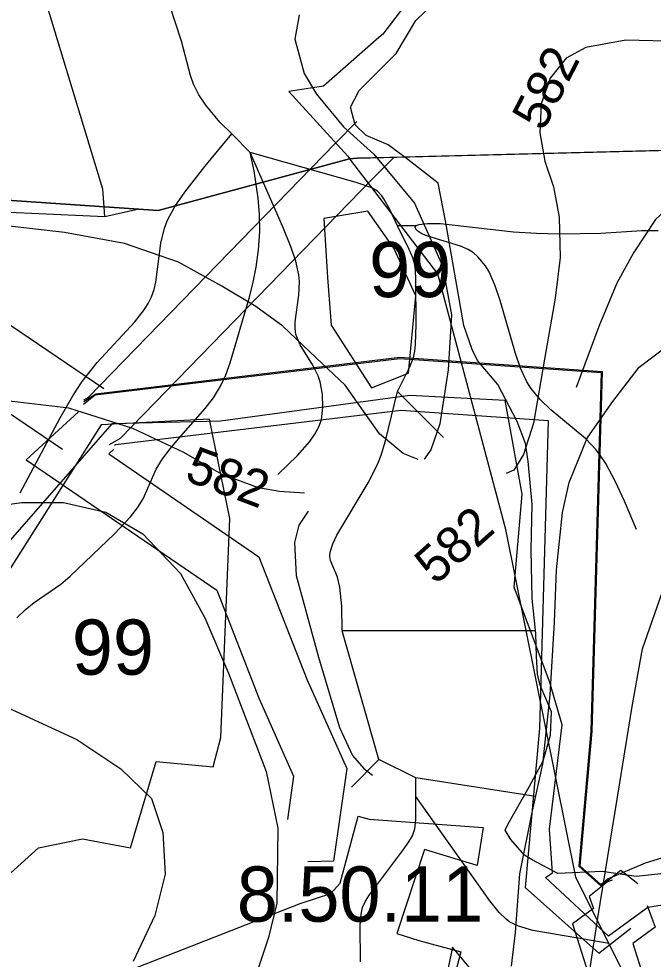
# Model space of a CAD drawing. Extents: x -709584 to -702006, y -1161789 to -1157496.
# Drawn here: x -706019.8 to -705847.5, y -1159416.2 to -1159160.7 of the extents above; entities that cross this region are included whole.
import ezdxf

# ---------------------------------------------------------------- set-up
doc = ezdxf.new("R2010")
doc.units = 0
for name, color, linetype in [('102_obvod PÚ', 7, 'Continuous'), ('103_hranice KÚ', 7, 'Continuous'), ('120_vrstevnice hlavní', 7, 'Continuous'), ('121_vrstevnice hlavní_popis', 7, 'Continuous'), ('122_vrstevnice základní', 7, 'Continuous'), ('124_vrstevnice doplňková', 7, 'Continuous'), ('408_BPEJ_linie', 7, 'Continuous'), ('409_BPEJ_popis', 7, 'Continuous'), ('411_akumulovaný odtok', 7, 'Continuous'), ('419_LPIS PB', 7, 'Continuous'), ('735_OP sítí TI', 7, 'Continuous')]:
    doc.layers.add(name, color=color, linetype=linetype)

msp = doc.modelspace()

# ---------------------------------------------------------------- linework, layer by layer
at = {"layer": '102_obvod PÚ'}
for points in [[(-706215.77, -1159161.38), (-706192.12, -1159167.94), (-706177.67, -1159162.96), (-706152.12, -1159184.17), (-706133.13, -1159179.42), (-706116.44, -1159178.27), (-706110.25, -1159179.64), (-706080.07, -1159188.89), (-706044.43, -1159208.57), (-705981.99, -1159212.78), (-705930.01, -1159198.72), (-705927.86, -1159198.62), (-705732.21, -1159193.61)], [(-705818.34, -1159397.3), (-705848.97, -1159402.2), (-705859.61, -1159409.98), (-705876.73, -1159394.09), (-705874.81, -1159392.77), (-705875.66, -1159380.93), (-705872.26, -1159352.55), (-705875.66, -1159340.81), (-705885.23, -1159315.13), (-705883.08, -1159289.91), (-705887.72, -1159264.42), (-705913.62, -1159263.09), (-705965.07, -1159270.08), (-705994.54, -1159270.79), (-706026.1, -1159306.74), (-706061.13, -1159374.88), (-706054.99, -1159391.74), (-706048.42, -1159398.62), (-706044.63, -1159402.26), (-706037.57, -1159406.69), (-706035.36, -1159423.47)], [(-705989.7, -1159419.24), (-705943.39, -1159401.12), (-705935.11, -1159398.41), (-705932.54, -1159395.62), (-705927.67, -1159377.34), (-705924.68, -1159378.16), (-705893.67, -1159380.44), (-705895.35, -1159390.75), (-705909.62, -1159386.47), (-705917.13, -1159409.29), (-705911.21, -1159411.15), (-705899.79, -1159414.29), (-705907.41, -1159443.81)]]:
    msp.add_lwpolyline(points, dxfattribs=at)
at = {"layer": '103_hranice KÚ'}
msp.add_lwpolyline([(-705732.21, -1159193.61), (-705919.14, -1159198.4), (-705927.86, -1159198.62), (-705930.01, -1159198.72), (-705981.99, -1159212.78), (-706044.43, -1159208.57), (-706080.07, -1159188.89), (-706110.25, -1159179.64), (-706116.44, -1159178.27), (-706133.13, -1159179.42), (-706152.12, -1159184.17), (-706177.67, -1159162.96), (-706192.12, -1159167.94), (-706215.77, -1159161.38), (-706231.79, -1159158.33), (-706252.27, -1159161.78), (-706262.2, -1159161.19), (-706313.3, -1159137.18), (-706346.78, -1159114.03), (-706417.98, -1159101.65), (-706441.77, -1159095.45), (-706475.42, -1159095.96)], dxfattribs=at)
msp.add_lwpolyline([(-705732.21, -1159193.61), (-705919.14, -1159198.4), (-705927.86, -1159198.62), (-705930.01, -1159198.72), (-705981.99, -1159212.78), (-706044.43, -1159208.57), (-706080.07, -1159188.89), (-706110.25, -1159179.64), (-706116.44, -1159178.27), (-706133.13, -1159179.42), (-706152.12, -1159184.17), (-706177.67, -1159162.96), (-706192.12, -1159167.94), (-706215.77, -1159161.38), (-706231.79, -1159158.33), (-706252.27, -1159161.78), (-706262.2, -1159161.19), (-706313.3, -1159137.18), (-706346.78, -1159114.03), (-706417.98, -1159101.65), (-706441.77, -1159095.45), (-706475.42, -1159095.96)], dxfattribs=at)
at = {"layer": '120_vrstevnice hlavní'}
for points in [[(-705911.32, -1159280.49), (-705915.39, -1159278.85), (-705921.87, -1159273.51), (-705931.22, -1159260.27), (-705939.07, -1159252.87), (-705948.1, -1159244.26), (-705955.44, -1159238.91), (-705964.66, -1159233.39), (-705976.47, -1159226.8), (-705991.17, -1159221.76), (-706007.43, -1159218.77), (-706023.18, -1159216.97), (-706044.71, -1159212.98), (-706057.2, -1159208.98), (-706067.96, -1159202.41), (-706077, -1159194.86), (-706089.95, -1159181.95), (-706106.32, -1159167.99), (-706122.53, -1159156.1), (-706176.41, -1159124.39)], [(-705943.64, -1159159.6), (-705944.88, -1159166.27), (-705942.35, -1159175.53), (-705938.96, -1159181.2), (-705931.66, -1159190.07), (-705923.38, -1159197.5), (-705912.38, -1159210.82), (-705904.76, -1159227.81), (-705902.26, -1159241.18), (-705903.19, -1159256.08), (-705905.49, -1159270.8), (-705907.92, -1159277.81), (-705909.71, -1159280.39)]]:
    msp.add_lwpolyline(points, dxfattribs=at)
at = {"layer": '122_vrstevnice základní'}
for points in [[(-705942.27, -1159289.65), (-705949.06, -1159289.18), (-705954.71, -1159288.12), (-705964.81, -1159284.43), (-705975.03, -1159278.6), (-705988.86, -1159272.03), (-706006.3, -1159266.47), (-706021.69, -1159264.7), (-706042.23, -1159263.92), (-706057.28, -1159259.73), (-706069.56, -1159250.6), (-706078.89, -1159239.97), (-706091.82, -1159223.13), (-706108.76, -1159202.03), (-706126.31, -1159185.34), (-706138.07, -1159175.19), (-706151.03, -1159165.36), (-706162.8, -1159157.26), (-706183.11, -1159143.81), (-706199.72, -1159131.83)], [(-706220.87, -1159161.68), (-706205.72, -1159174.41), (-706190.04, -1159186.46), (-706175.58, -1159200.55), (-706163.06, -1159213.51), (-706153.55, -1159226.9), (-706143.44, -1159247.12), (-706133.12, -1159268.89), (-706124.32, -1159286.89), (-706116.17, -1159299.58), (-706106.65, -1159310.57), (-706095.26, -1159319.3), (-706081.45, -1159327.41), (-706067.8, -1159333.97), (-706051.12, -1159339.75), (-706040.88, -1159343.22), (-706022.78, -1159347.93), (-706004.04, -1159356.57), (-705992.11, -1159364.49), (-705983.77, -1159372.57), (-705980.73, -1159381.82), (-705980.08, -1159393.13), (-705982.87, -1159404.41), (-705988.75, -1159416.86)], [(-705844, -1159166.74), (-705854.96, -1159166.52), (-705865.83, -1159168.49), (-705871.15, -1159171.37), (-705875.45, -1159176.83), (-705877.89, -1159183.84), (-705878.27, -1159191.71), (-705876.94, -1159199.42), (-705874.55, -1159206.38), (-705873.05, -1159214.6), (-705872.76, -1159225.56), (-705874.16, -1159236.6), (-705876.98, -1159253.19), (-705879.99, -1159270.56), (-705882.77, -1159279.11), (-705885.36, -1159283.38), (-705887.48, -1159284.28)], [(-705872.14, -1159294.88), (-705870.29, -1159286.75), (-705865.44, -1159274.63), (-705858.72, -1159265.08), (-705851.31, -1159255.36), (-705842.04, -1159248.4)], [(-706036.26, -1159294.48), (-706018.99, -1159292.12), (-706007.7, -1159292.18), (-705996.25, -1159294.8), (-705986.18, -1159300.67), (-705975.9, -1159311.45), (-705969.29, -1159323.46), (-705962.86, -1159338.55), (-705952.68, -1159365.22), (-705949.5, -1159380.63), (-705949.73, -1159400.99), (-705952, -1159410.39), (-705955.12, -1159419.61)], [(-705941.22, -1159294.52), (-705943.81, -1159298.3), (-705944.99, -1159303.02), (-705944.52, -1159311.99), (-705938.39, -1159334.18), (-705932.72, -1159353.3), (-705929.19, -1159360.85), (-705926.12, -1159364.39), (-705923.76, -1159366.28)], [(-705885.97, -1159418.12), (-705884.87, -1159409), (-705883.77, -1159393.09), (-705880.29, -1159375.89), (-705877.49, -1159363.24), (-705875.51, -1159344.43), (-705874.34, -1159324.64), (-705873.75, -1159310.44), (-705872.14, -1159294.88)], [(-705865.2, -1159422.26), (-705862.55, -1159405), (-705857.23, -1159372.22), (-705853.17, -1159347.62), (-705850.36, -1159331.9), (-705845.18, -1159316.88)]]:
    msp.add_lwpolyline(points, dxfattribs=at)
at = {"layer": '124_vrstevnice doplňková'}
msp.add_lwpolyline([(-705725.91, -1159189.13), (-705746.65, -1159196.9), (-705764.46, -1159200.23), (-705780.05, -1159201.52), (-705796.64, -1159202.68), (-705809.13, -1159202.45), (-705818.03, -1159202.58), (-705825.23, -1159203.74), (-705832.42, -1159205.07), (-705841, -1159209.82), (-705846.85, -1159215.27), (-705852.88, -1159224.31), (-705857.37, -1159232.5), (-705862.22, -1159244.29), (-705868.46, -1159260.86)], dxfattribs=at)
at = {"layer": '408_BPEJ_linie'}
for points in [[(-705996.5, -1159214.5), (-705996.68, -1159211.79), (-705997, -1159207), (-706024.5, -1159116.5), (-706024.5, -1159103), (-706010.36, -1159091.43), (-706006.21, -1159088.04), (-705997, -1159080.5), (-705982.79, -1159058.96), (-705981.5, -1159057), (-705979.59, -1159057.64), (-705975.5, -1159059), (-705960, -1159056.5), (-705908.56, -1159086.67), (-705908, -1159087), (-705912.15, -1159103.93), (-705913.44, -1159109.19), (-705914, -1159111.5), (-705913.96, -1159111.69), (-705913.71, -1159112.78), (-705912.03, -1159120.16), (-705911.5, -1159122.5)], [(-705911.5, -1159122.5), (-705909.72, -1159129.26), (-705906.69, -1159140.77), (-705906.5, -1159141.5), (-705913.5, -1159155), (-705913.91, -1159155.54), (-705920.99, -1159164.84), (-705922.05, -1159165.82), (-705929.56, -1159172.39), (-705937.09, -1159178.98), (-705946.5, -1159180.5), (-705930.5, -1159198), (-705929.95, -1159198.72)], [(-705996.5, -1159214.5), (-706040.5, -1159212.5), (-706082.5, -1159189.5), (-706111, -1159181.5)], [(-705929.95, -1159198.72), (-705930.01, -1159198.72), (-705981.99, -1159212.78), (-705987.25, -1159212.43), (-705996.5, -1159214.5)], [(-705829, -1159455), (-705855, -1159421), (-705868.5, -1159394), (-705887.5, -1159299.5), (-705906, -1159230), (-705929.95, -1159198.72)], [(-705912, -1159236), (-705918, -1159223), (-705925, -1159213), (-705937, -1159215), (-705936, -1159231), (-705935, -1159244), (-705924, -1159261), (-705914, -1159257), (-705912, -1159236)], [(-705962.5, -1159296.5), (-705968, -1159269.5), (-705997.5, -1159271), (-706054.5, -1159361), (-706061.5, -1159379), (-706044.5, -1159406), (-706040, -1159409), (-706014.5, -1159386), (-706002.5, -1159383.5), (-705989.5, -1159386), (-705982.5, -1159362.5), (-705967, -1159364), (-705965, -1159356), (-705962.5, -1159296.5)], [(-705897, -1159419), (-705902, -1159413), (-705909, -1159446), (-705894, -1159462), (-705888, -1159422), (-705897, -1159419)]]:
    msp.add_lwpolyline(points, dxfattribs=at)
at = {"layer": '411_akumulovaný odtok'}
for p, q in [((-705956.99, -1159197), (-705961.99, -1159192)), ((-705911.99, -1159217), (-705916.99, -1159217)), ((-705904.49, -1159274.5), (-705916.99, -1159262)), ((-705879.49, -1159327), (-705931.99, -1159327)), ((-705921.99, -1159362), (-705931.99, -1159327)), ((-705929.49, -1159369.5), (-705921.99, -1159362)), ((-705911.99, -1159367), (-705921.99, -1159362)), ((-705911.99, -1159372), (-705911.99, -1159367)), ((-705879.49, -1159372), (-705911.99, -1159367))]:
    msp.add_line(p, q, dxfattribs=at)
for points in [[(-705961.99, -1159192), (-705965.22, -1159188.83), (-705969.08, -1159184.16), (-705970.92, -1159181.38), (-705972.41, -1159178.46), (-705973.23, -1159176.14), (-705975.61, -1159166.79), (-705978.95, -1159156.78)], [(-706019.49, -1159289.5), (-706008.61, -1159269.13), (-706005.15, -1159263.15), (-706002.65, -1159259.3), (-705998.54, -1159254.14), (-705988.31, -1159243.07), (-705985.76, -1159239.78), (-705984.68, -1159238.06), (-705983.79, -1159236.25), (-705983.11, -1159234.31), (-705982.63, -1159232.29), (-705981.24, -1159221.72), (-705980.31, -1159217.61), (-705979.53, -1159215.6), (-705977.46, -1159211.75), (-705974.76, -1159207.81), (-705969.27, -1159200.81), (-705961.99, -1159192)], [(-706020.42, -1159323.5), (-706018.15, -1159321.31), (-706015.71, -1159319.35), (-706008.46, -1159314.34), (-706005.9, -1159312.2), (-705993.82, -1159300.66), (-705989.48, -1159296.02), (-705987.62, -1159293.63), (-705986.08, -1159291.16), (-705982.53, -1159283.11), (-705980.83, -1159280.3), (-705978.76, -1159277.56), (-705976.46, -1159274.84), (-705969.18, -1159266.58), (-705966.97, -1159263.66), (-705965.06, -1159260.56), (-705963.63, -1159257.45), (-705962.47, -1159254.18), (-705957.3, -1159236.61), (-705956.27, -1159232.69), (-705955.37, -1159228.24), (-705954.71, -1159223.45), (-705954.4, -1159218.51), (-705954.47, -1159213.87), (-705954.81, -1159209.45), (-705955.89, -1159202), (-705956.99, -1159197)], [(-705916.99, -1159217), (-705918.97, -1159212.74), (-705920.68, -1159209.6), (-705921.24, -1159208.78), (-705922.44, -1159207.55), (-705923.92, -1159206.66), (-705928.22, -1159205.15), (-705956.99, -1159197)], [(-705949.49, -1159284.5), (-705944.14, -1159279.39), (-705940.82, -1159275.58), (-705939.4, -1159273.56), (-705938.3, -1159271.56), (-705937.65, -1159269.72), (-705937.21, -1159266.25), (-705937.32, -1159262.74), (-705937.95, -1159259.32), (-705938.5, -1159257.69), (-705940.01, -1159254.81), (-705943.45, -1159249.32), (-705944.55, -1159246.48), (-705944.78, -1159244.8), (-705944.77, -1159243.06), (-705943.8, -1159235.8), (-705943.59, -1159232.11), (-705943.77, -1159230.25), (-705944.62, -1159226.53), (-705945.87, -1159222.83), (-705948.1, -1159217.28), (-705956.99, -1159197)], [(-705846.12, -1159218.34), (-705850.55, -1159218.28), (-705861.68, -1159219.02), (-705873.05, -1159219.23), (-705879.24, -1159219.05), (-705885.43, -1159218.67), (-705905.25, -1159216.4), (-705908.82, -1159216.39), (-705911.16, -1159216.65), (-705911.99, -1159217)], [(-705916.99, -1159262), (-705913.75, -1159255.65), (-705912.61, -1159252.79), (-705912.21, -1159251.02), (-705912.03, -1159249.21), (-705911.93, -1159243.68), (-705911.96, -1159231.63), (-705912.1, -1159228.89), (-705912.37, -1159227.1), (-705912.9, -1159225.35), (-705913.75, -1159223.36), (-705916.99, -1159217)], [(-705851.99, -1159299.5), (-705855.28, -1159291.81), (-705857.73, -1159286.51), (-705860.37, -1159281.54), (-705861.68, -1159279.51), (-705863, -1159277.79), (-705865.82, -1159274.88), (-705875.26, -1159266.95), (-705878.21, -1159264.18), (-705880.74, -1159261.12), (-705881.79, -1159259.38), (-705883.51, -1159255.63), (-705884.9, -1159251.65), (-705889.1, -1159237.25), (-705890.44, -1159233.25), (-705892.06, -1159229.5), (-705893.06, -1159227.79), (-705895.1, -1159225.35), (-705896.32, -1159224.32), (-705897.79, -1159223.4), (-705899.88, -1159222.45), (-705908.72, -1159219.75), (-705910.33, -1159219.1), (-705911.45, -1159218.41), (-705911.94, -1159217.86), (-705912.12, -1159217.38), (-705911.99, -1159217)], [(-705931.99, -1159327), (-705932.11, -1159320.31), (-705932.61, -1159315.13), (-705933.28, -1159312.44), (-705935.13, -1159307.91), (-705935.31, -1159306.79), (-705935.24, -1159305.67), (-705934.55, -1159303.38), (-705933.44, -1159301.04), (-705924.91, -1159286.77), (-705922.38, -1159281.86), (-705921.43, -1159279.31), (-705920.25, -1159275.35), (-705916.99, -1159262)], [(-705926.99, -1159417), (-705927.11, -1159406.96), (-705926.87, -1159404.04), (-705926.43, -1159402.19), (-705925.62, -1159400.46), (-705924.59, -1159398.8), (-705915.56, -1159386.81), (-705913.87, -1159384.38), (-705912.92, -1159382.69), (-705912.27, -1159380.82), (-705911.98, -1159378.38), (-705911.99, -1159372)], [(-705859.49, -1159412), (-705880.21, -1159408.41), (-705884.11, -1159407.3), (-705886.45, -1159406.16), (-705887.48, -1159405.39), (-705889.36, -1159403.54), (-705891.9, -1159400.35), (-705911.99, -1159372)]]:
    msp.add_lwpolyline(points, dxfattribs=at)
at = {"layer": '419_LPIS PB'}
msp.add_lwpolyline([(-705844.6, -1159393), (-705852.1, -1159393.8), (-705861.4, -1159392.4), (-705873.4, -1159393), (-705880.42, -1159389.22), (-705882.42, -1159387.97), (-705886.17, -1159383.7), (-705887.68, -1159381.19), (-705886.92, -1159379.44), (-705881.17, -1159369.4), (-705877.41, -1159362.37), (-705875.41, -1159355.35), (-705875.16, -1159349.07), (-705878.16, -1159341.8), (-705878.91, -1159338.79), (-705879.16, -1159334.02), (-705879.41, -1159327.75), (-705880.42, -1159318.21), (-705880.68, -1159305.03), (-705880.42, -1159292.72), (-705881.43, -1159280.92), (-705882.18, -1159276.15), (-705884.43, -1159270.13), (-705889.69, -1159260.08), (-705895.19, -1159253.55), (-705896.69, -1159250.54), (-705898.95, -1159244.01), (-705903.95, -1159215.64), (-705905.9, -1159205.4), (-705914.2, -1159198.95), (-705919.46, -1159194.93), (-705925.47, -1159192.42), (-705928.5, -1159189.5), (-705929.7, -1159184.7), (-705927.4, -1159180.2), (-705917.3, -1159170.1), (-705912, -1159161.2), (-705907, -1159156.4)], dxfattribs=at)
at = {"layer": '735_OP sítí TI'}
for points in [[(-706148.93, -1159157.4), (-706101.72, -1159189.7), (-706047.54, -1159226.71), (-705996.77, -1159261.14)], [(-706160.22, -1159173.91), (-706113.02, -1159206.2), (-706058.8, -1159243.25), (-706008, -1159277.69)], [(-706002.22, -1159264.24), (-706000.95, -1159263.5), (-705933.93, -1159194.58), (-705928.04, -1159188.63)], [(-705995.17, -1159276.34), (-705992.25, -1159274.63), (-705923.93, -1159204.38), (-705918.09, -1159198.47)], [(-706002.3, -1159265.39), (-705999.06, -1159262.92), (-705916.31, -1159252.98), (-705861.65, -1159256.86), (-705864.44, -1159354.27), (-705867.73, -1159390.97), (-705861.7, -1159396.34), (-705856.33, -1159392.07), (-705851.71, -1159395.71)], [(-706002.14, -1159264.68), (-705998.9, -1159262.6), (-705916.32, -1159252.68), (-705861.34, -1159256.58), (-705864.14, -1159354.29), (-705867.42, -1159390.84), (-705861.69, -1159395.94), (-705859.79, -1159394.43), (-705849.58, -1159390.09), (-705831.83, -1159384.67)], [(-706003.64, -1159267.48), (-706017.81, -1159280.58), (-705966.07, -1159315.99), (-705954.52, -1159345.54), (-705945.19, -1159366.48), (-705946.87, -1159378.27)], [(-705993.82, -1159276.53), (-705993.6, -1159276.36), (-705915.97, -1159267.04), (-705876.03, -1159269.88), (-705878.42, -1159353.45), (-705882.31, -1159396.73), (-705862.22, -1159414.62), (-705853.59, -1159407.77)], [(-705994.14, -1159277.76), (-705995.41, -1159278.94), (-705954.61, -1159306.87), (-705941.6, -1159340.14), (-705930.77, -1159364.46), (-705934.33, -1159389.58), (-705941.31, -1159389.83)], [(-705858.61, -1159394.76), (-705859.93, -1159395.26), (-705864.92, -1159399.24), (-705863.74, -1159402.47), (-705869.44, -1159406.67), (-705863.92, -1159424.01), (-705863.91, -1159424.2), (-705868.24, -1159424.26), (-705870.08, -1159439.51), (-705874.94, -1159456.38), (-705866.01, -1159453.89), (-705862.55, -1159456.61), (-705856.96, -1159492.8), (-705851.65, -1159495.18)], [(-705849.14, -1159401.65), (-705847, -1159407.53), (-705853.06, -1159411.99), (-705850.06, -1159421.41), (-705849.03, -1159438.02), (-705855.1, -1159438.09), (-705856.64, -1159443.45), (-705849.55, -1159449.01), (-705844.23, -1159483.48)]]:
    msp.add_lwpolyline(points, dxfattribs=at)

# ---------------------------------------------------------------- texts
at = {"layer": '121_vrstevnice hlavní_popis'}
for rotation, p in [(62.9651, (-705877.36, -1159191.57)), (339.3617, (-705975.14, -1159285.99)), (41.7694, (-705906.64, -1159314.76))]:
    msp.add_text('582', height=10, rotation=rotation, dxfattribs=at).set_placement(p)
at = {"layer": '409_BPEJ_popis'}
for s, p in [('99', (-705924.68, -1159236.34)), ('99', (-706005.43, -1159338.95)), ('8.50.11', (-705960.62, -1159406.05))]:
    msp.add_text(s, height=15, dxfattribs=at).set_placement(p)

doc.saveas('drawing.dxf')
